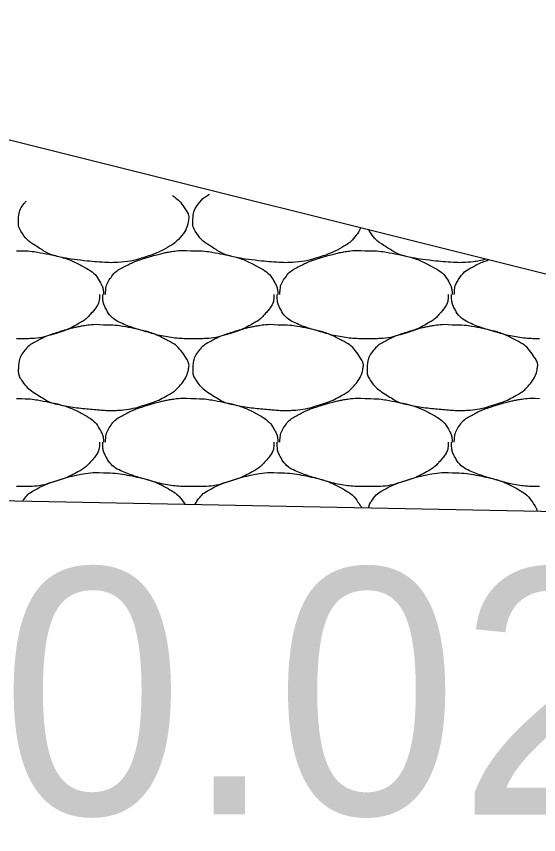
# Model space of a CAD drawing. Extents: x 1373719 to 1374161, y 379835 to 380167.
# Drawn here: x 1373800.979 to 1373802.359, y 380111.488 to 380113.65 of the extents above; entities that cross this region are included whole.
import ezdxf

# ---------------------------------------------------------------- set-up
doc = ezdxf.new("R2010")
doc.units = 0
doc.layers.add('Aggregate Base Course', color=7, linetype='Continuous')
doc.layers.add('GREEN_TXT', color=7, linetype='Continuous')

msp = doc.modelspace()

# ---------------------------------------------------------------- linework, layer by layer
for p, q in [((1373799.6567, 380113.6504), (1373815.6601, 380109.6495)), ((1373794.6889, 380112.4961), (1373805.1075, 380112.2877))]:
    msp.add_line(p, q)
at = {"layer": 'Aggregate Base Course'}
for points, degree in [([(1373801.3914, 380113.1769), (1373801.4056, 380113.1671), (1373801.4164, 380113.1547), (1373801.4327, 380113.1302), (1373801.4358, 380113.1204), (1373801.4312, 380113.0948), (1373801.4224, 380113.0781), (1373801.4006, 380113.0537), (1373801.3923, 380113.0474), (1373801.3639, 380113.0312), (1373801.346, 380113.0226), (1373801.3007, 380113.0083), (1373801.2752, 380113.0018), (1373801.2357, 380112.9993), (1373801.2224, 380112.9993), (1373801.1894, 380113.0015), (1373801.1696, 380113.0034), (1373801.128, 380113.0079), (1373801.1065, 380113.0114), (1373801.0674, 380113.0204), (1373801.0522, 380113.0299), (1373801.0186, 380113.051), (1373801.004, 380113.0619), (1373800.985, 380113.0911), (1373800.9837, 380113.1017), (1373800.9851, 380113.1263), (1373800.9882, 380113.1411), (1373801.0007, 380113.1577), (1373801.0028, 380113.1602), (1373801.005, 380113.1625)], 3), ([(1373801.889, 380113.0923), (1373801.8845, 380113.0822), (1373801.878, 380113.0723), (1373801.8614, 380113.0537), (1373801.8531, 380113.0474), (1373801.8247, 380113.0312), (1373801.8068, 380113.0226), (1373801.7615, 380113.0083), (1373801.736, 380113.0018), (1373801.6965, 380112.9993), (1373801.6832, 380112.9993), (1373801.6502, 380113.0015), (1373801.6304, 380113.0034), (1373801.5888, 380113.0079), (1373801.5673, 380113.0114), (1373801.5282, 380113.0204), (1373801.513, 380113.0299), (1373801.4794, 380113.051), (1373801.4648, 380113.0619), (1373801.4458, 380113.0911), (1373801.4445, 380113.1017), (1373801.4459, 380113.1263), (1373801.449, 380113.1411), (1373801.4685, 380113.167), (1373801.4783, 380113.1742), (1373801.4896, 380113.1806)], 3), ([(1373802.2224, 380113.009), (1373802.2053, 380113.0045), (1373802.188, 380113.0012), (1373802.1573, 380112.9993), (1373802.144, 380112.9993), (1373802.111, 380113.0015), (1373802.0912, 380113.0034), (1373802.0496, 380113.0079), (1373802.0281, 380113.0114), (1373801.989, 380113.0204), (1373801.9738, 380113.0299), (1373801.9402, 380113.051), (1373801.9256, 380113.0619), (1373801.9118, 380113.0831), (1373801.9107, 380113.0851), (1373801.9098, 380113.0871)], 3), ([(1373800.9788, 380113.0307), (1373800.9806, 380113.0306), (1373800.9824, 380113.0309), (1373800.9842, 380113.0307)], 2), ([(1373800.9842, 380113.0307), (1373801.0106, 380113.0311), (1373801.0371, 380113.0271), (1373801.0634, 380113.0217), (1373801.0957, 380113.0152), (1373801.1253, 380113.0054), (1373801.1552, 380112.9893), (1373801.1752, 380112.9787), (1373801.1911, 380112.9648), (1373801.202, 380112.9443), (1373801.2068, 380112.9356), (1373801.2085, 380112.9266), (1373801.2092, 380112.9173), (1373801.2093, 380112.9167), (1373801.2094, 380112.9161), (1373801.2092, 380112.9155)], 3), ([(1373801.2146, 380112.9155), (1373801.2147, 380112.9161), (1373801.2146, 380112.9167), (1373801.2146, 380112.9173), (1373801.215, 380112.9325), (1373801.2193, 380112.9471), (1373801.229, 380112.9605), (1373801.2389, 380112.9742), (1373801.2512, 380112.9821), (1373801.265, 380112.9893), (1373801.2769, 380112.9955), (1373801.2885, 380113.0013), (1373801.301, 380113.0055), (1373801.3189, 380113.0116), (1373801.3368, 380113.017), (1373801.355, 380113.0217), (1373801.3664, 380113.0247), (1373801.3777, 380113.0271), (1373801.3892, 380113.0289), (1373801.4059, 380113.0316), (1373801.4229, 380113.0322), (1373801.4396, 380113.0307)], 3), ([(1373801.4396, 380113.0307), (1373801.4414, 380113.0306), (1373801.4432, 380113.0309), (1373801.445, 380113.0307)], 2), ([(1373801.445, 380113.0307), (1373801.4714, 380113.0311), (1373801.4979, 380113.0271), (1373801.5242, 380113.0217), (1373801.5565, 380113.0152), (1373801.5861, 380113.0054), (1373801.616, 380112.9893), (1373801.636, 380112.9787), (1373801.6519, 380112.9648), (1373801.6628, 380112.9443), (1373801.6676, 380112.9356), (1373801.6693, 380112.9266), (1373801.67, 380112.9173), (1373801.6701, 380112.9167), (1373801.6702, 380112.9161), (1373801.67, 380112.9155)], 3), ([(1373801.6754, 380112.9155), (1373801.6755, 380112.9161), (1373801.6754, 380112.9167), (1373801.6754, 380112.9173), (1373801.6758, 380112.9325), (1373801.6801, 380112.9471), (1373801.6898, 380112.9605), (1373801.6997, 380112.9742), (1373801.712, 380112.9821), (1373801.7258, 380112.9893), (1373801.7377, 380112.9955), (1373801.7493, 380113.0013), (1373801.7618, 380113.0055), (1373801.7797, 380113.0116), (1373801.7976, 380113.017), (1373801.8158, 380113.0217), (1373801.8272, 380113.0247), (1373801.8385, 380113.0271), (1373801.85, 380113.0289), (1373801.8667, 380113.0316), (1373801.8837, 380113.0322), (1373801.9004, 380113.0307)], 3), ([(1373801.9004, 380113.0307), (1373801.9022, 380113.0306), (1373801.904, 380113.0309), (1373801.9058, 380113.0307)], 2), ([(1373801.9058, 380113.0307), (1373801.9322, 380113.0311), (1373801.9587, 380113.0271), (1373801.985, 380113.0217), (1373802.0173, 380113.0152), (1373802.0469, 380113.0054), (1373802.0768, 380112.9893), (1373802.0968, 380112.9787), (1373802.1127, 380112.9648), (1373802.1236, 380112.9443), (1373802.1284, 380112.9356), (1373802.1301, 380112.9266), (1373802.1308, 380112.9173), (1373802.1309, 380112.9167), (1373802.131, 380112.9161), (1373802.1308, 380112.9155)], 3), ([(1373802.1362, 380112.9155), (1373802.1363, 380112.9161), (1373802.1362, 380112.9167), (1373802.1366, 380112.9325), (1373802.1409, 380112.9471), (1373802.1605, 380112.9742), (1373802.1728, 380112.9821), (1373802.1985, 380112.9955), (1373802.2101, 380113.0013), (1373802.2246, 380113.0062), (1373802.2265, 380113.0068), (1373802.2284, 380113.0075)], 3), ([(1373801.1984, 380112.9155), (1373801.1985, 380112.9137), (1373801.1985, 380112.9119), (1373801.1984, 380112.9101), (1373801.1978, 380112.8919), (1373801.1862, 380112.8761), (1373801.1732, 380112.8615), (1373801.1651, 380112.8524), (1373801.1565, 380112.8458), (1373801.1462, 380112.8399), (1373801.1281, 380112.8296), (1373801.1102, 380112.821), (1373801.0904, 380112.8147), (1373801.0649, 380112.8067), (1373801.0394, 380112.7996), (1373801.013, 380112.7985), (1373801.0016, 380112.7981), (1373800.9902, 380112.798), (1373800.9788, 380112.7985)], 3), ([(1373801.4396, 380112.7985), (1373801.4372, 380112.7985), (1373801.4348, 380112.7985), (1373801.4324, 380112.7985), (1373801.4126, 380112.7985), (1373801.3928, 380112.8004), (1373801.373, 380112.8039), (1373801.352, 380112.8077), (1373801.3319, 380112.8141), (1373801.3115, 380112.82), (1373801.2938, 380112.8251), (1373801.2768, 380112.8308), (1373801.2596, 380112.8381), (1373801.2406, 380112.8463), (1373801.2247, 380112.8601), (1373801.2146, 380112.8795), (1373801.2095, 380112.8895), (1373801.2074, 380112.8997), (1373801.2074, 380112.9101), (1373801.2074, 380112.9119), (1373801.2074, 380112.9137), (1373801.2074, 380112.9155)], 3), ([(1373801.6592, 380112.9155), (1373801.6593, 380112.9137), (1373801.6593, 380112.9119), (1373801.6592, 380112.9101), (1373801.6586, 380112.8919), (1373801.647, 380112.8761), (1373801.634, 380112.8615), (1373801.6259, 380112.8524), (1373801.6173, 380112.8458), (1373801.607, 380112.8399), (1373801.5889, 380112.8296), (1373801.571, 380112.821), (1373801.5512, 380112.8147), (1373801.5257, 380112.8067), (1373801.5002, 380112.7996), (1373801.4738, 380112.7985), (1373801.4624, 380112.7981), (1373801.451, 380112.798), (1373801.4396, 380112.7985)], 3), ([(1373801.9004, 380112.7985), (1373801.898, 380112.7985), (1373801.8956, 380112.7985), (1373801.8932, 380112.7985), (1373801.8734, 380112.7985), (1373801.8536, 380112.8004), (1373801.8338, 380112.8039), (1373801.8128, 380112.8077), (1373801.7927, 380112.8141), (1373801.7723, 380112.82), (1373801.7546, 380112.8251), (1373801.7376, 380112.8308), (1373801.7204, 380112.8381), (1373801.7014, 380112.8463), (1373801.6855, 380112.8601), (1373801.6754, 380112.8795), (1373801.6703, 380112.8895), (1373801.6682, 380112.8997), (1373801.6682, 380112.9101), (1373801.6682, 380112.9119), (1373801.6682, 380112.9137), (1373801.6682, 380112.9155)], 3), ([(1373802.12, 380112.9155), (1373802.1201, 380112.9137), (1373802.1201, 380112.9119), (1373802.12, 380112.9101), (1373802.1194, 380112.8919), (1373802.1078, 380112.8761), (1373802.0948, 380112.8615), (1373802.0867, 380112.8524), (1373802.0781, 380112.8458), (1373802.0678, 380112.8399), (1373802.0497, 380112.8296), (1373802.0318, 380112.821), (1373802.012, 380112.8147), (1373801.9865, 380112.8067), (1373801.961, 380112.7996), (1373801.9346, 380112.7985), (1373801.9232, 380112.7981), (1373801.9118, 380112.798), (1373801.9004, 380112.7985)], 3), ([(1373802.3612, 380112.7985), (1373802.3588, 380112.7985), (1373802.3564, 380112.7985), (1373802.354, 380112.7985), (1373802.3342, 380112.7985), (1373802.3144, 380112.8004), (1373802.2946, 380112.8039), (1373802.2736, 380112.8077), (1373802.2535, 380112.8141), (1373802.2331, 380112.82), (1373802.2154, 380112.8251), (1373802.1984, 380112.8308), (1373802.1812, 380112.8381), (1373802.1622, 380112.8463), (1373802.1463, 380112.8601), (1373802.1362, 380112.8795), (1373802.1311, 380112.8895), (1373802.129, 380112.8997), (1373802.129, 380112.9101), (1373802.129, 380112.9119), (1373802.129, 380112.9137), (1373802.129, 380112.9155)], 3), ([(1373801.2092, 380112.8345), (1373801.2356, 380112.8349), (1373801.2621, 380112.8309), (1373801.2884, 380112.8255), (1373801.3207, 380112.819), (1373801.3503, 380112.8092), (1373801.3802, 380112.7931), (1373801.4002, 380112.7825), (1373801.4138, 380112.768), (1373801.427, 380112.7481), (1373801.4327, 380112.7396), (1373801.4358, 380112.7298), (1373801.4342, 380112.7211), (1373801.4312, 380112.7042), (1373801.4224, 380112.6875), (1373801.409, 380112.6725), (1373801.4006, 380112.6631), (1373801.3923, 380112.6568), (1373801.382, 380112.6509), (1373801.3639, 380112.6406), (1373801.346, 380112.632), (1373801.3262, 380112.6257), (1373801.3007, 380112.6177), (1373801.2752, 380112.6112), (1373801.2488, 380112.6095), (1373801.2357, 380112.6087), (1373801.2224, 380112.6087), (1373801.2092, 380112.6095), (1373801.1894, 380112.6109), (1373801.1696, 380112.6128), (1373801.1498, 380112.6149), (1373801.128, 380112.6173), (1373801.1065, 380112.6208), (1373801.085, 380112.6257), (1373801.0674, 380112.6298), (1373801.0522, 380112.6393), (1373801.0364, 380112.6491), (1373801.0186, 380112.6604), (1373801.004, 380112.6713), (1373800.9914, 380112.6905), (1373800.985, 380112.7005), (1373800.9837, 380112.7111), (1373800.9842, 380112.7211), (1373800.9851, 380112.7357), (1373800.9882, 380112.7505), (1373800.9986, 380112.7643), (1373801.0093, 380112.7784), (1373801.0208, 380112.7859), (1373801.0346, 380112.7931), (1373801.0465, 380112.7993), (1373801.0581, 380112.8051), (1373801.0706, 380112.8093), (1373801.0885, 380112.8154), (1373801.1064, 380112.8208), (1373801.1246, 380112.8255), (1373801.136, 380112.8285), (1373801.1473, 380112.8309), (1373801.1588, 380112.8327), (1373801.1755, 380112.8354), (1373801.1925, 380112.836), (1373801.2092, 380112.8345)], 3), ([(1373801.67, 380112.8345), (1373801.6964, 380112.8349), (1373801.7229, 380112.8309), (1373801.7492, 380112.8255), (1373801.7815, 380112.819), (1373801.8111, 380112.8092), (1373801.841, 380112.7931), (1373801.861, 380112.7825), (1373801.8746, 380112.768), (1373801.8878, 380112.7481), (1373801.8935, 380112.7396), (1373801.8966, 380112.7298), (1373801.895, 380112.7211), (1373801.892, 380112.7042), (1373801.8832, 380112.6875), (1373801.8698, 380112.6725), (1373801.8614, 380112.6631), (1373801.8531, 380112.6568), (1373801.8428, 380112.6509), (1373801.8247, 380112.6406), (1373801.8068, 380112.632), (1373801.787, 380112.6257), (1373801.7615, 380112.6177), (1373801.736, 380112.6112), (1373801.7096, 380112.6095), (1373801.6965, 380112.6087), (1373801.6832, 380112.6087), (1373801.67, 380112.6095), (1373801.6502, 380112.6109), (1373801.6304, 380112.6128), (1373801.6106, 380112.6149), (1373801.5888, 380112.6173), (1373801.5673, 380112.6208), (1373801.5458, 380112.6257), (1373801.5282, 380112.6298), (1373801.513, 380112.6393), (1373801.4972, 380112.6491), (1373801.4794, 380112.6604), (1373801.4648, 380112.6713), (1373801.4522, 380112.6905), (1373801.4458, 380112.7005), (1373801.4445, 380112.7111), (1373801.445, 380112.7211), (1373801.4459, 380112.7357), (1373801.449, 380112.7505), (1373801.4594, 380112.7643), (1373801.4701, 380112.7784), (1373801.4816, 380112.7859), (1373801.4954, 380112.7931), (1373801.5073, 380112.7993), (1373801.5189, 380112.8051), (1373801.5314, 380112.8093), (1373801.5493, 380112.8154), (1373801.5672, 380112.8208), (1373801.5854, 380112.8255), (1373801.5968, 380112.8285), (1373801.6081, 380112.8309), (1373801.6196, 380112.8327), (1373801.6363, 380112.8354), (1373801.6533, 380112.836), (1373801.67, 380112.8345)], 3), ([(1373802.1308, 380112.8345), (1373802.1572, 380112.8349), (1373802.1837, 380112.8309), (1373802.21, 380112.8255), (1373802.2423, 380112.819), (1373802.2719, 380112.8092), (1373802.3018, 380112.7931), (1373802.3218, 380112.7825), (1373802.3354, 380112.768), (1373802.3486, 380112.7481), (1373802.3543, 380112.7396), (1373802.3574, 380112.7298), (1373802.3558, 380112.7211), (1373802.3528, 380112.7042), (1373802.344, 380112.6875), (1373802.3306, 380112.6725), (1373802.3222, 380112.6631), (1373802.3139, 380112.6568), (1373802.3036, 380112.6509), (1373802.2855, 380112.6406), (1373802.2676, 380112.632), (1373802.2478, 380112.6257), (1373802.2223, 380112.6177), (1373802.1968, 380112.6112), (1373802.1704, 380112.6095), (1373802.1573, 380112.6087), (1373802.144, 380112.6087), (1373802.1308, 380112.6095), (1373802.111, 380112.6109), (1373802.0912, 380112.6128), (1373802.0714, 380112.6149), (1373802.0496, 380112.6173), (1373802.0281, 380112.6208), (1373802.0066, 380112.6257), (1373801.989, 380112.6298), (1373801.9738, 380112.6393), (1373801.958, 380112.6491), (1373801.9402, 380112.6604), (1373801.9256, 380112.6713), (1373801.913, 380112.6905), (1373801.9066, 380112.7005), (1373801.9053, 380112.7111), (1373801.9058, 380112.7211), (1373801.9067, 380112.7357), (1373801.9098, 380112.7505), (1373801.9202, 380112.7643), (1373801.9309, 380112.7784), (1373801.9424, 380112.7859), (1373801.9562, 380112.7931), (1373801.9681, 380112.7993), (1373801.9797, 380112.8051), (1373801.9922, 380112.8093), (1373802.0101, 380112.8154), (1373802.028, 380112.8208), (1373802.0462, 380112.8255), (1373802.0576, 380112.8285), (1373802.0689, 380112.8309), (1373802.0804, 380112.8327), (1373802.0971, 380112.8354), (1373802.1141, 380112.836), (1373802.1308, 380112.8345)], 3), ([(1373800.9788, 380112.6401), (1373800.9806, 380112.64), (1373800.9824, 380112.6403), (1373800.9842, 380112.6401)], 2), ([(1373800.9842, 380112.6401), (1373801.0106, 380112.6405), (1373801.0371, 380112.6365), (1373801.0634, 380112.6311), (1373801.0957, 380112.6246), (1373801.1253, 380112.6148), (1373801.1552, 380112.5987), (1373801.1752, 380112.5881), (1373801.1911, 380112.5742), (1373801.202, 380112.5537), (1373801.2068, 380112.545), (1373801.2085, 380112.536), (1373801.2092, 380112.5267), (1373801.2093, 380112.5261), (1373801.2094, 380112.5255), (1373801.2092, 380112.5249)], 3), ([(1373801.2146, 380112.5249), (1373801.2147, 380112.5255), (1373801.2146, 380112.5261), (1373801.2146, 380112.5267), (1373801.215, 380112.5419), (1373801.2193, 380112.5565), (1373801.229, 380112.5699), (1373801.2389, 380112.5836), (1373801.2512, 380112.5915), (1373801.265, 380112.5987), (1373801.2769, 380112.6049), (1373801.2885, 380112.6107), (1373801.301, 380112.6149), (1373801.3189, 380112.621), (1373801.3368, 380112.6264), (1373801.355, 380112.6311), (1373801.3664, 380112.6341), (1373801.3777, 380112.6365), (1373801.3892, 380112.6383), (1373801.4059, 380112.641), (1373801.4229, 380112.6416), (1373801.4396, 380112.6401)], 3), ([(1373801.4396, 380112.6401), (1373801.4414, 380112.64), (1373801.4432, 380112.6403), (1373801.445, 380112.6401)], 2), ([(1373801.445, 380112.6401), (1373801.4714, 380112.6405), (1373801.4979, 380112.6365), (1373801.5242, 380112.6311), (1373801.5565, 380112.6246), (1373801.5861, 380112.6148), (1373801.616, 380112.5987), (1373801.636, 380112.5881), (1373801.6519, 380112.5742), (1373801.6628, 380112.5537), (1373801.6676, 380112.545), (1373801.6693, 380112.536), (1373801.67, 380112.5267), (1373801.6701, 380112.5261), (1373801.6702, 380112.5255), (1373801.67, 380112.5249)], 3), ([(1373801.6754, 380112.5249), (1373801.6755, 380112.5255), (1373801.6754, 380112.5261), (1373801.6754, 380112.5267), (1373801.6758, 380112.5419), (1373801.6801, 380112.5565), (1373801.6898, 380112.5699), (1373801.6997, 380112.5836), (1373801.712, 380112.5915), (1373801.7258, 380112.5987), (1373801.7377, 380112.6049), (1373801.7493, 380112.6107), (1373801.7618, 380112.6149), (1373801.7797, 380112.621), (1373801.7976, 380112.6264), (1373801.8158, 380112.6311), (1373801.8272, 380112.6341), (1373801.8385, 380112.6365), (1373801.85, 380112.6383), (1373801.8667, 380112.641), (1373801.8837, 380112.6416), (1373801.9004, 380112.6401)], 3), ([(1373801.9004, 380112.6401), (1373801.9022, 380112.64), (1373801.904, 380112.6403), (1373801.9058, 380112.6401)], 2), ([(1373801.9058, 380112.6401), (1373801.9322, 380112.6405), (1373801.9587, 380112.6365), (1373801.985, 380112.6311), (1373802.0173, 380112.6246), (1373802.0469, 380112.6148), (1373802.0768, 380112.5987), (1373802.0968, 380112.5881), (1373802.1127, 380112.5742), (1373802.1236, 380112.5537), (1373802.1284, 380112.545), (1373802.1301, 380112.536), (1373802.1308, 380112.5267), (1373802.1309, 380112.5261), (1373802.131, 380112.5255), (1373802.1308, 380112.5249)], 3), ([(1373802.1362, 380112.5249), (1373802.1363, 380112.5255), (1373802.1362, 380112.5261), (1373802.1362, 380112.5267), (1373802.1366, 380112.5419), (1373802.1409, 380112.5565), (1373802.1506, 380112.5699), (1373802.1605, 380112.5836), (1373802.1728, 380112.5915), (1373802.1866, 380112.5987), (1373802.1985, 380112.6049), (1373802.2101, 380112.6107), (1373802.2226, 380112.6149), (1373802.2405, 380112.621), (1373802.2584, 380112.6264), (1373802.2766, 380112.6311), (1373802.288, 380112.6341), (1373802.2993, 380112.6365), (1373802.3108, 380112.6383), (1373802.3275, 380112.641), (1373802.3445, 380112.6416), (1373802.3612, 380112.6401)], 3), ([(1373801.1984, 380112.5249), (1373801.1985, 380112.5231), (1373801.1985, 380112.5213), (1373801.1984, 380112.5195), (1373801.1978, 380112.5013), (1373801.1862, 380112.4855), (1373801.1732, 380112.4709), (1373801.1651, 380112.4618), (1373801.1565, 380112.4552), (1373801.1462, 380112.4493), (1373801.1281, 380112.439), (1373801.1102, 380112.4304), (1373801.0904, 380112.4241), (1373801.0649, 380112.4161), (1373801.0394, 380112.409), (1373801.013, 380112.4079), (1373801.0016, 380112.4075), (1373800.9902, 380112.4074), (1373800.9788, 380112.4079)], 3), ([(1373801.4396, 380112.4079), (1373801.4372, 380112.4079), (1373801.4348, 380112.4079), (1373801.4324, 380112.4079), (1373801.4126, 380112.4079), (1373801.3928, 380112.4098), (1373801.373, 380112.4133), (1373801.352, 380112.4171), (1373801.3319, 380112.4235), (1373801.3115, 380112.4294), (1373801.2938, 380112.4345), (1373801.2768, 380112.4402), (1373801.2596, 380112.4475), (1373801.2406, 380112.4557), (1373801.2247, 380112.4695), (1373801.2146, 380112.4889), (1373801.2095, 380112.4989), (1373801.2074, 380112.5091), (1373801.2074, 380112.5195), (1373801.2074, 380112.5213), (1373801.2074, 380112.5231), (1373801.2074, 380112.5249)], 3), ([(1373801.6592, 380112.5249), (1373801.6593, 380112.5231), (1373801.6593, 380112.5213), (1373801.6592, 380112.5195), (1373801.6586, 380112.5013), (1373801.647, 380112.4855), (1373801.634, 380112.4709), (1373801.6259, 380112.4618), (1373801.6173, 380112.4552), (1373801.607, 380112.4493), (1373801.5889, 380112.439), (1373801.571, 380112.4304), (1373801.5512, 380112.4241), (1373801.5257, 380112.4161), (1373801.5002, 380112.409), (1373801.4738, 380112.4079), (1373801.4624, 380112.4075), (1373801.451, 380112.4074), (1373801.4396, 380112.4079)], 3), ([(1373801.9004, 380112.4079), (1373801.898, 380112.4079), (1373801.8956, 380112.4079), (1373801.8932, 380112.4079), (1373801.8734, 380112.4079), (1373801.8536, 380112.4098), (1373801.8338, 380112.4133), (1373801.8128, 380112.4171), (1373801.7927, 380112.4235), (1373801.7723, 380112.4294), (1373801.7546, 380112.4345), (1373801.7376, 380112.4402), (1373801.7204, 380112.4475), (1373801.7014, 380112.4557), (1373801.6855, 380112.4695), (1373801.6754, 380112.4889), (1373801.6703, 380112.4989), (1373801.6682, 380112.5091), (1373801.6682, 380112.5195), (1373801.6682, 380112.5213), (1373801.6682, 380112.5231), (1373801.6682, 380112.5249)], 3), ([(1373802.12, 380112.5249), (1373802.1201, 380112.5231), (1373802.1201, 380112.5213), (1373802.12, 380112.5195), (1373802.1194, 380112.5013), (1373802.1078, 380112.4855), (1373802.0948, 380112.4709), (1373802.0867, 380112.4618), (1373802.0781, 380112.4552), (1373802.0678, 380112.4493), (1373802.0497, 380112.439), (1373802.0318, 380112.4304), (1373802.012, 380112.4241), (1373801.9865, 380112.4161), (1373801.961, 380112.409), (1373801.9346, 380112.4079), (1373801.9232, 380112.4075), (1373801.9118, 380112.4074), (1373801.9004, 380112.4079)], 3), ([(1373802.3612, 380112.4079), (1373802.3588, 380112.4079), (1373802.3564, 380112.4079), (1373802.354, 380112.4079), (1373802.3342, 380112.4079), (1373802.3144, 380112.4098), (1373802.2946, 380112.4133), (1373802.2736, 380112.4171), (1373802.2535, 380112.4235), (1373802.2331, 380112.4294), (1373802.2154, 380112.4345), (1373802.1984, 380112.4402), (1373802.1812, 380112.4475), (1373802.1622, 380112.4557), (1373802.1463, 380112.4695), (1373802.1362, 380112.4889), (1373802.1311, 380112.4989), (1373802.129, 380112.5091), (1373802.129, 380112.5195), (1373802.129, 380112.5213), (1373802.129, 380112.5231), (1373802.129, 380112.5249)], 3), ([(1373800.9959, 380112.3699), (1373800.9968, 380112.3712), (1373800.9977, 380112.3725), (1373801.0093, 380112.3878), (1373801.0208, 380112.3953), (1373801.0465, 380112.4087), (1373801.0581, 380112.4145), (1373801.0885, 380112.4248), (1373801.1064, 380112.4302), (1373801.136, 380112.4379), (1373801.1473, 380112.4403), (1373801.1755, 380112.4448), (1373801.1925, 380112.4454), (1373801.2092, 380112.4439)], 3), ([(1373801.2092, 380112.4439), (1373801.2356, 380112.4443), (1373801.2621, 380112.4403), (1373801.3207, 380112.4284), (1373801.3503, 380112.4186), (1373801.3989, 380112.3926), (1373801.412, 380112.3793), (1373801.4245, 380112.3613)], 3), ([(1373801.4517, 380112.3608), (1373801.4537, 380112.3652), (1373801.4562, 380112.3695), (1373801.4701, 380112.3878), (1373801.4816, 380112.3953), (1373801.5073, 380112.4087), (1373801.5189, 380112.4145), (1373801.5493, 380112.4248), (1373801.5672, 380112.4302), (1373801.5968, 380112.4379), (1373801.6081, 380112.4403), (1373801.6363, 380112.4448), (1373801.6533, 380112.4454), (1373801.67, 380112.4439)], 3), ([(1373801.67, 380112.4439), (1373801.6964, 380112.4443), (1373801.7229, 380112.4403), (1373801.7815, 380112.4284), (1373801.8111, 380112.4186), (1373801.861, 380112.3919), (1373801.8746, 380112.3774), (1373801.889, 380112.3558), (1373801.8901, 380112.3539), (1373801.8911, 380112.352)], 3), ([(1373801.9092, 380112.3517), (1373801.9114, 380112.3592), (1373801.9148, 380112.3666), (1373801.9309, 380112.3878), (1373801.9424, 380112.3953), (1373801.9681, 380112.4087), (1373801.9797, 380112.4145), (1373802.0101, 380112.4248), (1373802.028, 380112.4302), (1373802.0576, 380112.4379), (1373802.0689, 380112.4403), (1373802.0971, 380112.4448), (1373802.1141, 380112.4454), (1373802.1308, 380112.4439)], 3), ([(1373802.1308, 380112.4439), (1373802.1572, 380112.4443), (1373802.1837, 380112.4403), (1373802.2423, 380112.4284), (1373802.2719, 380112.4186), (1373802.3218, 380112.3919), (1373802.3354, 380112.3774), (1373802.3518, 380112.3529), (1373802.3541, 380112.3478), (1373802.3553, 380112.3427)], 3)]:
    msp.add_open_spline(points, degree=degree, dxfattribs=at)

# ---------------------------------------------------------------- texts
at = {"layer": 'GREEN_TXT'}
msp.add_text("0.02'/'", height=0.65, rotation=359.98, dxfattribs=at).set_placement((1373800.9377, 380111.5414))

doc.saveas('drawing.dxf')
